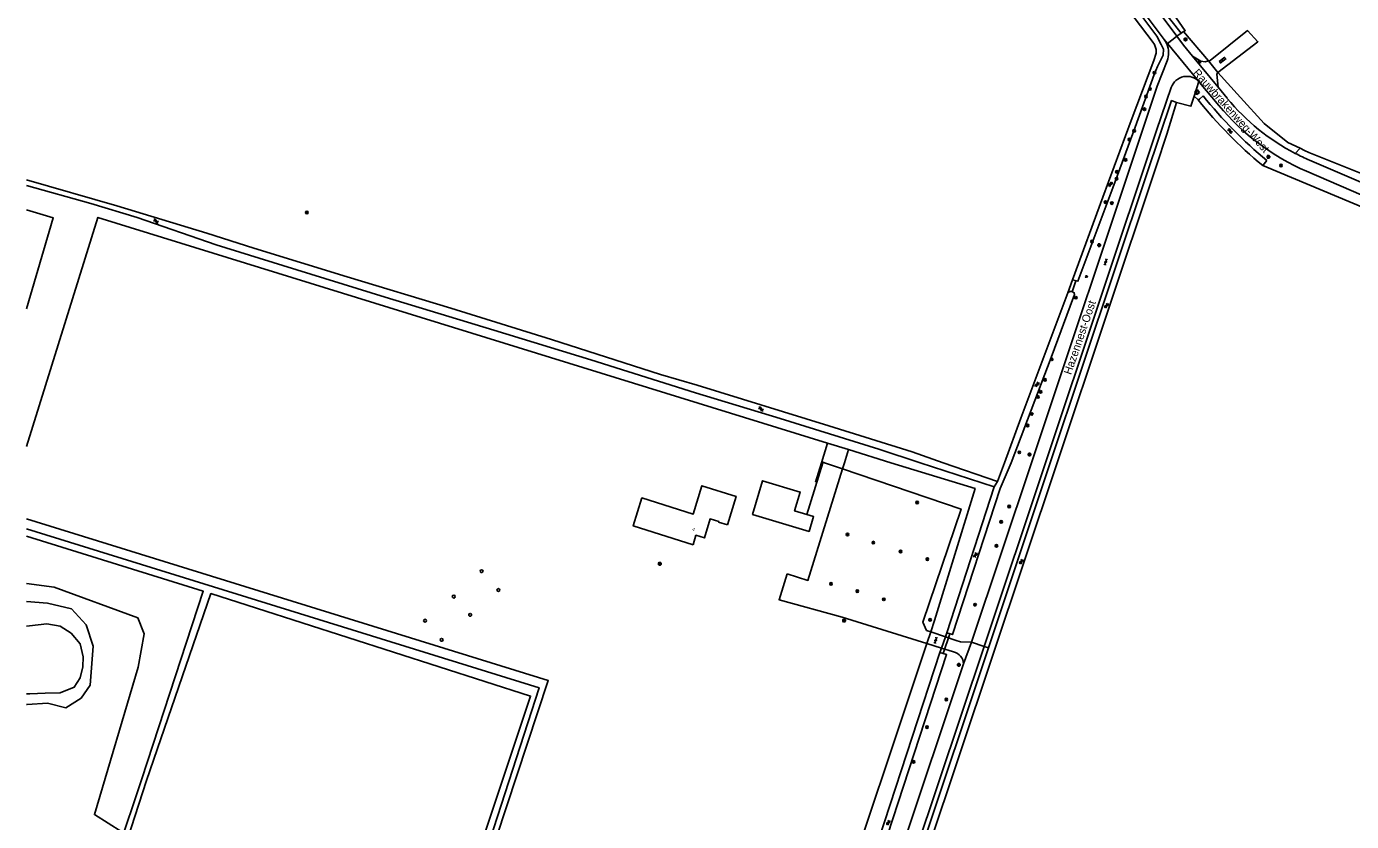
# Model space of a CAD drawing. Extents: x 136000 to 138005, y 398500 to 400500.
# Drawn here: x 136000 to 136413.9, y 399387.9 to 399636.3 of the extents above; entities that cross this region are included whole.
import ezdxf

# ---------------------------------------------------------------- set-up
doc = ezdxf.new("R2010")
doc.units = 0
for name, color, linetype in [('gg-afsc-hekwerk', 7, 'Continuous'), ('gg-anno-huisnummerreeks BGT', 7, 'Continuous'), ('gg-anno-openbare ruimte label', 7, 'Continuous'), ('gg-bbg-bijgebouw', 7, 'Continuous'), ('gg-bbg-hoofdgebouw', 7, 'Continuous'), ('gg-bbg-hoogspanningsmast', 7, 'Continuous'), ('gg-knt-bronhoudergrens', 7, 'Continuous'), ('gg-knt-verharding', 7, 'Continuous'), ('gg-kntw-bovenkant insteek waterloop', 7, 'Continuous'), ('gg-kntw-waterlijn', 7, 'Continuous'), ('gg-kwrk-duiker nz buis', 7, 'Continuous'), ('gt-grn-groengrens', 7, 'Continuous'), ('gt-grn-vlakafsluiter', 7, 'Continuous'), ('gt-grn-weggrens', 7, 'Continuous'), ('gt-knt-waarschuwingshek', 7, 'Continuous'), ('gt-symb-boom', 7, 'Continuous'), ('gt-symb-brandkraan', 7, 'Continuous'), ('gt-symb-gesloten verharding', 7, 'Continuous'), ('gt-symb-groenvak', 7, 'Continuous'), ('gt-symb-klinker verharding', 7, 'Continuous'), ('gt-symb-lichtmast', 7, 'Continuous'), ('gt-symb-rioolschacht', 7, 'Continuous'), ('gt-symb-watersymbool', 7, 'Continuous')]:
    doc.layers.add(name, color=color, linetype=linetype)

# ---------------------------------------------------------------- blocks, each defined once
blk = doc.blocks.new('gt0-WA')
at = {"layer": 'gt-symb-watersymbool'}
for centre, start, end in [((-0.32, 0.02), 28.0725, 151.9275), ((0.43, 0.42), 208.0725, 331.9275), ((-0.32, -0.43), 28.0725, 151.9275), ((0.43, -0.03), 208.0725, 331.9275)]:
    blk.add_arc(centre, 0.425, start, end, dxfattribs=at)
blk = doc.blocks.new('gt0-BOOM')
at = {"layer": 'gt-symb-boom'}
for radius in [0.4, 0.2]:
    blk.add_circle((0, 0), radius, dxfattribs=at)
blk = doc.blocks.new('gt0-LMAST')
at = {"layer": 'gt-symb-lichtmast'}
for p, q in [((-0.18, 0.17), (-0.45, 0.44)), ((-0.01, 0.25), (-0.01, 0.62)), ((0.17, 0.17), (0.44, 0.44)), ((-0.26, 0), (-0.63, 0)), ((-0.18, -0.18), (-0.45, -0.45)), ((-0.01, -0.25), (-0.01, -0.63)), ((0.44, -0.45), (0.17, -0.18)), ((0.24, 0), (0.62, 0))]:
    blk.add_line(p, q, dxfattribs=at)
blk.add_circle((-0.01, 0), 0.25, dxfattribs=at)
blk = doc.blocks.new('gt0-GESVH1')
at = {"layer": 'gt-symb-gesloten verharding'}
for p, q in [((-0.99, -0.26), (0.01, 0.24)), ((0.01, -0.26), (-0.99, 0.24)), ((0.01, 0.24), (1.01, -0.26)), ((1.01, 0.24), (0.01, -0.26))]:
    blk.add_line(p, q, dxfattribs=at)
blk = doc.blocks.new('gt0-RS')
at = {"layer": 'gt-symb-rioolschacht'}
blk.add_lwpolyline([(-0.5, -0.5), (0.5, -0.5), (0.5, 0.5), (-0.5, 0.5)], close=True, dxfattribs=at)
blk.add_circle((0, 0), 0.375, dxfattribs=at)
blk = doc.blocks.new('gt0-BR')
at = {"layer": 'gt-symb-brandkraan'}
for centre, radius, start, end in [((-0.24, 0), 0.206, 107.5669, 252.4331), ((0.6, -2.66), 3, 106.892, 107.5669), ((0, -0.69), 0.938, 73.108, 106.892), ((-0.6, -2.66), 3, 72.4331, 73.108), ((0.24, 0), 0.206, 287.567, 72.4331), ((0.6, 2.66), 3, 252.4331, 253.108), ((0, 0.69), 0.938, 253.108, 286.8921), ((-0.6, 2.66), 3, 286.8921, 287.567)]:
    blk.add_arc(centre, radius, start, end, dxfattribs=at)
blk = doc.blocks.new('gt0-KL1')
at = {"layer": 'gt-symb-klinker verharding'}
for p, q in [((-1.15, 0.3), (1.15, 0.3)), ((-1, -0.3), (-1, 0.3)), ((-0.5, 0.3), (-0.5, 0.45)), ((0, -0.3), (0, 0.3)), ((0.5, 0.3), (0.5, 0.45)), ((1, -0.3), (1, 0.3)), ((-1.15, -0.3), (1.15, -0.3)), ((-0.5, -0.45), (-0.5, -0.3)), ((0.5, -0.45), (0.5, -0.3))]:
    blk.add_line(p, q, dxfattribs=at)
blk = doc.blocks.new('gt0-GRVAK')
at = {"layer": 'gt-symb-groenvak'}
for p, q in [((-0.11, 0.19), (-0.23, 0.24)), ((-0.18, 0.15), (0.09, 0.15)), ((-0.09, 0.21), (-0.16, 0.32)), ((-0.05, 0.21), (-0.05, 0.39)), ((0, 0.21), (0.06, 0.32)), ((0.01, 0.19), (0.13, 0.24)), ((0.26, -0.05), (0.2, 0.06)), ((0.3, -0.05), (0.3, 0.13)), ((0.35, -0.05), (0.41, 0.06)), ((-0.24, -0.23), (-0.36, -0.18)), ((-0.32, -0.26), (-0.05, -0.26)), ((-0.23, -0.21), (-0.29, -0.1)), ((-0.18, -0.2), (-0.18, -0.02)), ((-0.14, -0.21), (-0.07, -0.1)), ((-0.12, -0.23), (0, -0.18)), ((0.24, -0.07), (0.12, -0.02)), ((0.17, -0.11), (0.44, -0.11)), ((0.37, -0.07), (0.49, -0.02))]:
    blk.add_line(p, q, dxfattribs=at)

msp = doc.modelspace()

# ---------------------------------------------------------------- linework, layer by layer
at = {"layer": 'gg-afsc-hekwerk'}
for p, q in [((136255.57, 399500), (136256.83, 399504.07)), ((136270.03, 399500), (136256.83, 399504.07)), ((136248.37, 399500), (136246.49, 399493.91)), ((136254.96, 399498.07), (136255.57, 399500)), ((136281.27, 399443.5), (136282.49, 399447.16))]:
    msp.add_line(p, q, dxfattribs=at)
for points in [[(136256.83, 399504.07), (136250.24, 399506.09), (136248.37, 399500)], [(136270.03, 399500), (136296.36, 399491.89), (136283.65, 399450.64), (136282.49, 399447.16)], [(136254.96, 399498.07), (136244.12, 399463.23), (136237.64, 399465.25)], [(136127.21, 399323.66), (136163, 399431.96), (136000, 399482.43)], [(136216.64, 399250.09), (136221.87, 399265.6), (136281.27, 399443.5)]]:
    msp.add_lwpolyline(points, dxfattribs=at)
at = {"layer": 'gg-bbg-bijgebouw'}
msp.add_lwpolyline([(136243.82, 399483.78), (136239.98, 399484.93), (136241.75, 399490.82), (136229.98, 399494.36), (136226.83, 399483.85), (136244.49, 399478.54), (136245.88, 399483.16), (136243.82, 399483.78)], dxfattribs=at)
at = {"layer": 'gg-bbg-hoofdgebouw'}
for points in [[(136208.26, 399474.37), (136189.55, 399480.22), (136192.26, 399488.98), (136208.29, 399483.96), (136211.01, 399492.79), (136221.7, 399489.46), (136218.96, 399480.59)], [(136208.26, 399474.37), (136209.15, 399477.31), (136211.78, 399476.51), (136213.58, 399482.44), (136216.27, 399481.63), (136216.21, 399481.43), (136218.96, 399480.59)]]:
    msp.add_lwpolyline(points, dxfattribs=at)
at = {"layer": 'gg-bbg-hoogspanningsmast'}
for centre, start, end in [((136142.18, 399466.09), 359.8704, 179.8704), ((136142.18, 399466.09), 179.8704, 359.8704), ((136133.47, 399458.15), 359.8704, 179.8704), ((136133.47, 399458.15), 179.8704, 359.8704), ((136147.42, 399460.2), 359.8704, 179.8704), ((136147.42, 399460.2), 179.8704, 359.8704), ((136138.59, 399452.45), 359.8704, 179.8704), ((136124.51, 399450.63), 359.8704, 179.8704), ((136124.51, 399450.63), 179.8704, 359.8704), ((136138.59, 399452.45), 179.8704, 359.8704), ((136129.7, 399444.64), 359.8704, 179.8704), ((136129.7, 399444.64), 179.8704, 359.8704)]:
    msp.add_arc(centre, 0.442, start, end, dxfattribs=at)
at = {"layer": 'gg-knt-bronhoudergrens'}
msp.add_line((136325.37, 399553.08), (136326.75, 399557.15), dxfattribs=at)
for points in [[(136000, 399579.03), (136008.36, 399576.49), (136000, 399548.04)], [(136026.22, 399373.47), (136029.76, 399384.64), (136021.24, 399390.04), (136034.87, 399436.08), (136036.72, 399446.53), (136034.74, 399451.55), (136008.68, 399461.08), (136000, 399462.28)], [(136000, 399424.46), (136000.17, 399424.5), (136006.52, 399424.85), (136012.34, 399423.44), (136017.1, 399426.44), (136019.92, 399430.5), (136020.8, 399442.67), (136018.69, 399449.37), (136014.1, 399454.31), (136006.52, 399456.07), (136000, 399456.64)]]:
    msp.add_lwpolyline(points, dxfattribs=at)
at = {"layer": 'gg-knt-verharding'}
for p, q in [((136285.27, 399725.82), (136355.42, 399632.21)), ((136316.4, 399690.65), (136359.41, 399633.25)), ((136364.32, 399627.02), (136372.27, 399617.32)), ((136366.5, 399618.81), (136372.51, 399611.57)), ((136375.13, 399613.83), (136372.27, 399617.32)), ((136248.82, 399500), (136243.82, 399483.78)), ((136249.27, 399500), (136254.96, 399498.07)), ((136295.2, 399443.89), (136313.94, 399500)), ((136318.36, 399500), (136299.15, 399442.57)), ((136282.49, 399447.16), (136287.06, 399445.62)), ((136287.06, 399445.62), (136290.46, 399444.48)), ((136299.15, 399442.57), (136231.76, 399241.17)), ((136285.83, 399442.09), (136281.27, 399443.5)), ((136289.26, 399441.02), (136285.83, 399442.09)), ((136289.59, 399440.92), (136289.26, 399441.02)), ((136227.59, 399242.46), (136292.76, 399437.13))]:
    msp.add_line(p, q, dxfattribs=at)
for points in [[(136369.24, 399625.51), (136369.77, 399625.68), (136381.42, 399634.98), (136384.71, 399631.51), (136372.21, 399621.9)], [(136359.41, 399633.25), (136361.51, 399630.45), (136364.32, 399627.02)], [(136364.32, 399627.02), (136366.92, 399625.39), (136368.2, 399625.19), (136369.24, 399625.51)], [(136356.34, 399625.5), (136353.28, 399617.59), (136349.27, 399605.79), (136313.94, 399500)], [(136372.21, 399621.9), (136371.92, 399621.36), (136372.27, 399617.32)], [(136318.36, 399500), (136353.06, 399603.73), (136357.6, 399617.16)], [(136459.33, 399570.39), (136421.97, 399585.47), (136400.82, 399594.52)], [(136399.91, 399591.04), (136420.78, 399582.04), (136455.99, 399567.99)], [(136249.27, 399500), (136248.87, 399500.14), (136248.82, 399500)], [(136254.96, 399498.07), (136291.97, 399485.52), (136280.03, 399450.22), (136281.22, 399447.59), (136282.49, 399447.16)], [(136281.27, 399443.5), (136254.78, 399451.71), (136235.13, 399457.18), (136237.64, 399465.25)], [(136290.46, 399444.48), (136291.83, 399444.02), (136295.2, 399443.89)]]:
    msp.add_lwpolyline(points, dxfattribs=at)
for centre, radius, start, end in [((136349.81, 399628.02), 6.99, 23.8271, 36.7799), ((136349.81, 399628.02), 6.99, 338.8773, 23.823), ((136362.51, 399615.51), 5.18, 100.5356, 161.3801), ((136362.51, 399615.51), 5.18, 43.4106, 100.5387), ((136362.35, 399615.36), 5.4, 39.7209, 43.2916), ((136428.97, 399658.39), 73.35, 219.6721, 246.6631), ((136427.44, 399656.68), 67.62, 219.3307, 242.6619), ((136427.49, 399656.79), 67.74, 242.6662, 246.8223), ((136288.61, 399436.88), 4.16, 3.444, 76.3899)]:
    msp.add_arc(centre, radius, start, end, dxfattribs=at)
at = {"layer": 'gg-kntw-bovenkant insteek waterloop'}
for p, q in [((136360.71, 399634.22), (136361.51, 399634.66)), ((136387.49, 399594.37), (136386.21, 399592.83)), ((136272.17, 399350.96), (136321.95, 399500)), ((136302.3, 399492.4), (136279.15, 399500)), ((136286.37, 399500), (136303.34, 399494.08)), ((136319.84, 399500), (136300.51, 399442.11)), ((136303.34, 399494.08), (136305.53, 399500)), ((136287.5, 399446.88), (136302.3, 399492.4)), ((136300.51, 399442.11), (136226.11, 399219.35)), ((136036, 399401.27), (136026.71, 399373.27)), ((136028.38, 399372.55), (136037.49, 399400.72))]:
    msp.add_line(p, q, dxfattribs=at)
for points in [[(136317.44, 399691.42), (136327.96, 399677.49), (136354.69, 399641.82), (136360.71, 399634.22)], [(136361.51, 399634.66), (136362.03, 399634.95), (136355.67, 399644.03), (136368.48, 399655.78), (136387.32, 399674)], [(136326.75, 399557.15), (136328.48, 399556.68), (136339.43, 399585.91), (136346.36, 399604.82), (136352.26, 399621.24), (136353.3, 399623.73), (136355.06, 399627.36), (136355.16, 399629.17), (136354.53, 399630.69), (136353.11, 399633.2), (136345.28, 399643.65), (136332.94, 399659.89), (136332.21, 399660.43), (136331.33, 399660.48), (136330.88, 399660.09), (136330.74, 399659.5), (136330.83, 399658.86)], [(136330.83, 399658.86), (136332.35, 399656.85), (136333.14, 399656.01), (136333.77, 399655.28), (136351.69, 399631.73), (136352.42, 399630.65), (136352.96, 399629.13), (136352.96, 399627.95), (136352.17, 399625.6), (136345.14, 399606.93), (136336.24, 399582.97), (136326.75, 399557.15)], [(136366.01, 399613.34), (136366.42, 399613.57), (136367.56, 399614.6)], [(136359.32, 399612.51), (136357.75, 399613.12), (136350.11, 399590.52), (136319.84, 399500)], [(136321.95, 399500), (136352.98, 399592.87), (136356.29, 399602.65), (136359.32, 399612.51)], [(136000, 399588.39), (136028.17, 399580.28), (136056.35, 399571.67), (136070.98, 399567.01), (136100.18, 399558.01), (136132.57, 399548.24), (136164.02, 399538.47), (136198.09, 399527.57), (136209.54, 399524.17), (136250.62, 399511.49), (136276.69, 399503.38), (136286.37, 399500)], [(136000, 399586.61), (136020.12, 399580.94), (136034.62, 399576.62), (136059.24, 399568.05), (136080.04, 399561.63), (136112.08, 399551.66), (136145.99, 399541.41), (136176.27, 399532.12), (136209.05, 399521.86), (136235.42, 399513.82), (136266.3, 399504.22), (136279.15, 399500)], [(136325.37, 399553.08), (136310.67, 399513.88), (136305.53, 399500)], [(136307.6, 399500), (136320.1, 399532.89), (136327.13, 399551.66), (136327.43, 399552.59), (136327.33, 399553.08), (136326.55, 399553.47), (136325.91, 399553.52), (136325.37, 399553.08)], [(136307.6, 399500), (136304.22, 399491.92), (136289.25, 399446.28), (136287.5, 399446.88)], [(136125.78, 399323.52), (136160.13, 399429.66), (136000, 399479.28)], [(136036, 399401.27), (136055.23, 399459.85), (136000, 399477.02)], [(136123.92, 399326.34), (136157.48, 399427.08), (136057.59, 399459.09), (136037.49, 399400.72)], [(136285.36, 399440.73), (136224.79, 399255.54), (136218.11, 399235.6)], [(136220.36, 399235.37), (136226.87, 399254.84), (136287.45, 399440.05), (136285.36, 399440.73)]]:
    msp.add_lwpolyline(points, dxfattribs=at)
for centre, radius, start, end in [((136481.29, 399706.7), 146.34, 219.0025, 230.1387), ((136474.06, 399699.57), 138.24, 218.5945, 230.5469)]:
    msp.add_arc(centre, radius, start, end, dxfattribs=at)
at = {"layer": 'gg-kntw-waterlijn'}
msp.add_lwpolyline([(136000, 399427.77), (136001.08, 399427.81), (136005.82, 399427.97), (136010.56, 399428.12), (136014.93, 399429.84), (136016.76, 399432.81), (136017.59, 399436.25), (136017.74, 399439.32), (136016.76, 399443.44), (136014, 399446.72), (136010.51, 399448.91), (136006.32, 399449.65), (136000.93, 399449.01), (136000, 399448.9)], dxfattribs=at)
at = {"layer": 'gg-kwrk-duiker nz buis'}
for p, q in [((136326.71, 399553.39), (136327.85, 399556.85)), ((136286.41, 399440.39), (136288.41, 399446.57))]:
    msp.add_line(p, q, dxfattribs=at)
at = {"layer": 'gt-grn-groengrens'}
for p, q in [((136360.71, 399634.22), (136359.41, 399633.25)), ((136369.24, 399625.51), (136361.51, 399634.66)), ((136364.82, 399614.55), (136366.28, 399619.07)), ((136366.01, 399613.34), (136364.82, 399614.55)), ((136397.91, 399598.22), (136396.38, 399596.61)), ((136399.25, 399597.57), (136397.91, 399598.22)), ((136386.21, 399592.83), (136456.59, 399563.29)), ((136287.06, 399445.62), (136287.5, 399446.88)), ((136285.36, 399440.73), (136285.83, 399442.09)), ((136300.51, 399442.11), (136299.15, 399442.57))]:
    msp.add_line(p, q, dxfattribs=at)
for points in [[(136397.91, 399598.22), (136394.05, 399600.06), (136386.71, 399605.91), (136379.29, 399614.04), (136372.21, 399621.9)], [(136359.32, 399612.51), (136363.79, 399611.37), (136364.82, 399614.55)], [(136452.43, 399575.96), (136417.27, 399590.26), (136407.35, 399594.24), (136400.6, 399596.93), (136399.25, 399597.57)]]:
    msp.add_lwpolyline(points, dxfattribs=at)
at = {"layer": 'gt-grn-vlakafsluiter'}
msp.add_line((136302.3, 399492.4), (136303.34, 399494.08), dxfattribs=at)
at = {"layer": 'gt-grn-weggrens'}
for p, q in [((136355.42, 399632.21), (136356.42, 399631)), ((136356.42, 399631), (136366.28, 399619.07)), ((136369.24, 399625.51), (136372.21, 399621.9)), ((136285.83, 399442.09), (136287.06, 399445.62)), ((136292.76, 399437.13), (136295.2, 399443.89)), ((136299.15, 399442.57), (136295.2, 399443.89))]:
    msp.add_line(p, q, dxfattribs=at)
msp.add_lwpolyline([(136356.42, 399631), (136358.18, 399632.33), (136359.41, 399633.25)], dxfattribs=at)
at = {"layer": 'gt-knt-waarschuwingshek'}
msp.add_lwpolyline([(136000, 399505.05), (136022.29, 399576.61), (136250.24, 399506.09)], dxfattribs=at)

# ---------------------------------------------------------------- block references
at = {"layer": 'gt-symb-boom'}
for p in [(136352.41, 399621.82), (136349.76, 399614.38), (136350.98, 399616.73), (136349.26, 399610.41), (136346.07, 399603.69), (136344.54, 399600.95), (136343.36, 399594.63), (136340.66, 399590.86), (136391.91, 399592.82), (136340.56, 399588.7), (136337.12, 399581.4), (136339.08, 399581.1), (136087.57, 399578.14), (136332.89, 399569.1), (136327.82, 399551.56), (136320.3, 399532.3), (136318.18, 399525.88), (136316.02, 399520.54), (136316.81, 399522.15), (136314.05, 399515.2), (136312.77, 399511.62), (136310.17, 399503.24), (136278.24, 399487.54), (136307.01, 399486.29), (136304.51, 399481.51), (136256.5, 399477.57), (136264.56, 399475.03), (136303.01, 399474.01), (136273.08, 399472.24), (136281.44, 399469.87), (136251.34, 399462.16), (136259.55, 399459.84), (136267.86, 399457.3), (136296.35, 399455.62), (136282.29, 399450.88), (136287.36, 399426.03), (136281.33, 399417.39), (136277.13, 399406.55)]:
    msp.add_blockref('gt0-BOOM', p, dxfattribs=at)
at = {"layer": 'gt-symb-brandkraan', "rotation": -44.67475108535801}
msp.add_blockref('gt0-BR', (136366.46, 399625.27), dxfattribs=at)
at = {"layer": 'gt-symb-gesloten verharding'}
for p, rotation in [((136337.18, 399562.7), -108.00007459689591), ((136284.02, 399444.48), 71.69193184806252)]:
    msp.add_blockref('gt0-GESVH1', p, dxfattribs=dict(at, rotation=rotation))
at = {"layer": 'gt-symb-groenvak'}
msp.add_blockref('gt0-GRVAK', (136331.11, 399558.18), dxfattribs=at)
at = {"layer": 'gt-symb-klinker verharding', "rotation": 37.5685920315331}
msp.add_blockref('gt0-KL1', (136373.66, 399625.76), dxfattribs=at)
at = {"layer": 'gt-symb-lichtmast'}
for p in [(136362.08, 399632.25), (136387.97, 399595.56), (136335.14, 399567.97), (136313.35, 399502.55), (136197.84, 399468.43), (136255.42, 399450.66), (136291.26, 399436.85)]:
    msp.add_blockref('gt0-LMAST', p, dxfattribs=at)
at = {"layer": 'gt-symb-rioolschacht', "rotation": 124.6145099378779}
msp.add_blockref('gt0-RS', (136365.74, 399615.76), dxfattribs=at)
at = {"layer": 'gt-symb-watersymbool'}
for p, rotation in [((136375.96, 399603.65), -34.03952455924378), ((136338.62, 399586.95), 69.62510008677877), ((136040.4, 399575.51), -16.984732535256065), ((136337.38, 399549.01), 71.81873102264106), ((136315.69, 399524.38), 69.443954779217), ((136229.39, 399516.79), -16.98473252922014), ((136296.46, 399471.19), -98.51093419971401), ((136310.79, 399469.13), -98.51093420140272), ((136269.25, 399387.6), -98.51093419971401)]:
    msp.add_blockref('gt0-WA', p, dxfattribs=dict(at, rotation=rotation))

# ---------------------------------------------------------------- texts
at = {"layer": 'gg-anno-huisnummerreeks BGT'}
msp.add_text('4', height=1, rotation=343.1, dxfattribs=at).set_placement((136207.88, 399478.77))
at = {"layer": 'gg-anno-openbare ruimte label'}
for s, rotation, p in [('Rauwbrakenweg-West', 311.8, (136364.26, 399621.65)), ('Hazennest-Oost', 71.1, (136326.32, 399527.3))]:
    msp.add_text(s, height=2.5, rotation=rotation, dxfattribs=at).set_placement(p)

doc.saveas('drawing.dxf')
